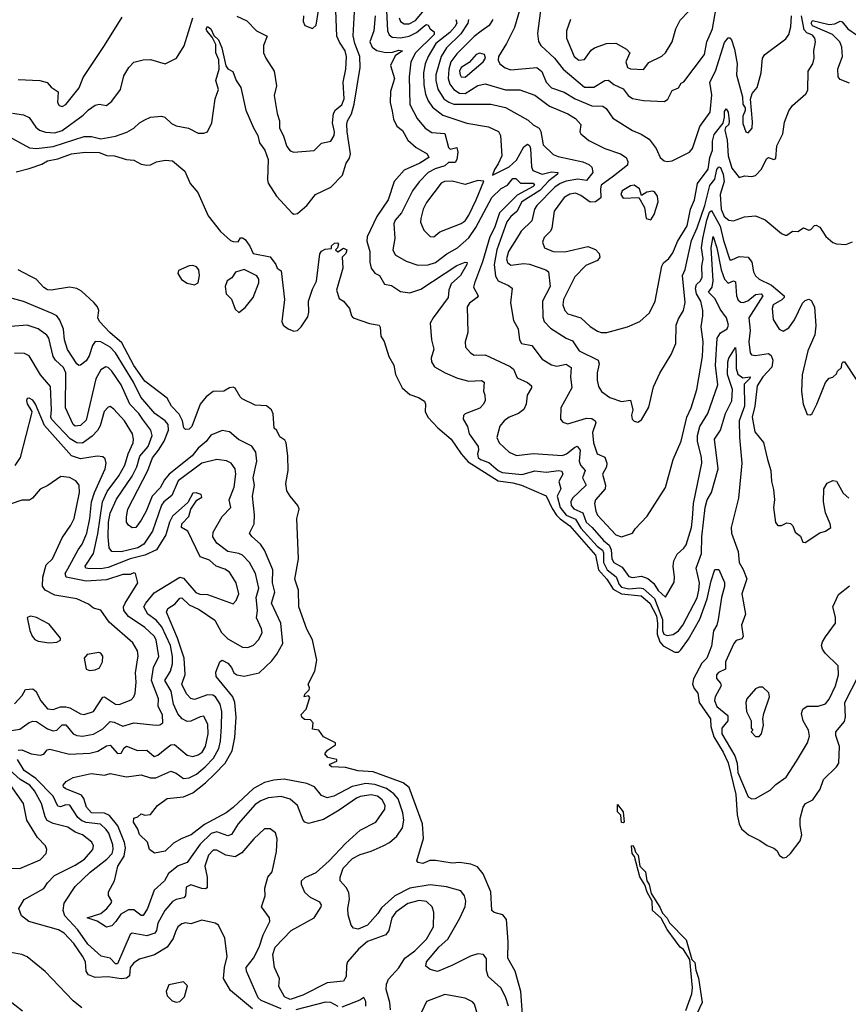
# Model space of a CAD drawing. Extents: x 1268547 to 1425625, y 515768 to 616754.
# Tile 488 of 507: x 1395134 to 1399639, y 588715 to 594065. Entities that reach past the tile are written whole.
import ezdxf

# ---------------------------------------------------------------- set-up
doc = ezdxf.new("R2010")
doc.units = 0

msp = doc.modelspace()

# ---------------------------------------------------------------- linework, layer by layer
at = {"layer": '0CON10XD'}
for points in [[(1395055, 593440), (1395188, 593368), (1395225, 593364.8), (1395315, 593375.5), (1395485, 593430), (1395525, 593430.3), (1395575, 593417.7), (1395655, 593431.2), (1395716.9, 593453.1), (1395755, 593475.6), (1395786, 593505), (1395815, 593521.4), (1395845, 593534.3), (1395905, 593540), (1395923.3, 593535), (1395959.7, 593499.7), (1395985, 593487.5), (1396052.5, 593475), (1396105, 593448.6), (1396135, 593447.5), (1396154.1, 593455.9), (1396178.1, 593505), (1396197.3, 593635), (1396215.3, 593685), (1396200, 593735), (1396217.7, 593795), (1396217.1, 593847.1), (1396200, 593885), (1396200.1, 593930.1), (1396179.7, 593969.7), (1396151.1, 594005), (1396147.8, 594015), (1396155, 594027.3), (1396173.4, 594015), (1396189.1, 593979.1), (1396214, 593955), (1396232.4, 593912.4), (1396255, 593814), (1396265, 593797.1), (1396293, 593783), (1396310, 593735), (1396336.6, 593696.6), (1396362.8, 593572.8), (1396405, 593477.5), (1396427.9, 593435), (1396437.5, 593395), (1396465.9, 593355.9), (1396484.4, 593305), (1396480.8, 593195), (1396485, 593176.2), (1396530.8, 593105), (1396615, 593013.8), (1396625, 593008.8), (1396645, 593012), (1396695, 593055.7), (1396742, 593115), (1396826.4, 593155), (1396889.5, 593220.5), (1396909, 593285), (1396927.6, 593312.4), (1396933, 593335), (1396914.2, 593455), (1396913.4, 593496.6), (1396917, 593515), (1396937.6, 593552.4), (1396951.6, 593605), (1396985.7, 593805), (1396982.8, 593865), (1396955.9, 593935), (1396947.7, 593977.7), (1396958.4, 594175)], [(1397954.5, 593945.5), (1397967.3, 593925), (1398041.8, 593855), (1398089.6, 593795), (1398205, 593698.4), (1398255, 593698.2), (1398315, 593734), (1398335, 593735.4), (1398365, 593713.1), (1398415, 593688.8), (1398442.3, 593652.3), (1398466, 593636), (1398524.7, 593624.7), (1398639.4, 593620.6), (1398657.3, 593632.7), (1398680.7, 593679.3), (1398716.4, 593693.6), (1398730.7, 593719.3), (1398745, 593727.5), (1398856.5, 593875), (1398869.1, 593945), (1398900.8, 594015), (1398927.6, 594172.4)], [(1396315, 594083.5), (1396368.3, 594058.3), (1396422, 594005), (1396480, 593975), (1396460, 593925), (1396460, 593885), (1396471.9, 593855), (1396517.1, 593785), (1396530, 593705), (1396517.5, 593652.5), (1396533.9, 593555), (1396547.3, 593515), (1396545.6, 593475), (1396566.8, 593436.8), (1396586.1, 593375), (1396605, 593351.8), (1396624.6, 593344.6), (1396735, 593353.8), (1396775, 593394.4), (1396825, 593404.3), (1396843.6, 593435), (1396845.3, 593455), (1396834.7, 593504.7), (1396840.5, 593555), (1396851.1, 593575), (1396885, 593602.1), (1396897.6, 593635), (1396893.1, 593725), (1396907.2, 593795), (1396910.4, 593865), (1396903.8, 593895), (1396872.5, 593942.5), (1396859, 593975), (1396852.6, 594115)], [(1396677.1, 594085), (1396676, 594055), (1396685, 594033.3), (1396725, 594017.5), (1396745.9, 594034.1), (1396759.1, 594115)], [(1397128.2, 594115), (1397134, 594004), (1397142.1, 593982.1), (1397158.8, 593968.8), (1397205, 593966.2), (1397250.8, 593975), (1397290.6, 593995), (1397336.1, 594033.9), (1397345, 594039.2), (1397354.1, 594034.1), (1397365.8, 594015.8), (1397388, 593998), (1397388, 593985), (1397285.6, 593885), (1397260.9, 593835), (1397250.6, 593755), (1397254.7, 593604.7), (1397295, 593527.8), (1397338.5, 593475), (1397375, 593451.4), (1397445.7, 593445.7), (1397465, 593370), (1397475, 593360.3), (1397510.9, 593370.9), (1397516.6, 593345), (1397510.3, 593305), (1397501.5, 593288.5), (1397465, 593288.6), (1397445, 593270.8), (1397392.7, 593255), (1397355, 593235.2), (1397305, 593183.2), (1397269, 593135), (1397208.9, 593015), (1397176.2, 592975), (1397168.2, 592955), (1397173.9, 592875), (1397162.7, 592815), (1397175, 592786.4), (1397235, 592752), (1397298.5, 592731.5), (1397355, 592732.3), (1397394.8, 592745.2), (1397457.1, 592792.9), (1397515, 592824.8), (1397575, 592878.7), (1397614.6, 592935), (1397701.2, 593098.8), (1397751.8, 593148.2), (1397785.7, 593165), (1397815, 593202.6), (1397831.3, 593201.3), (1397856.1, 593176.1), (1397925.7, 593175.7), (1397932, 593165), (1397925, 593158.5), (1397838.3, 593111.7), (1397741.8, 593015), (1397715.4, 592934.6), (1397690.4, 592885), (1397651, 592749), (1397606.7, 592633.2), (1397601.8, 592611.8), (1397626.5, 592565), (1397621.8, 592555), (1397579.1, 592525), (1397566.7, 592505), (1397570, 592365), (1397555.7, 592315), (1397558.6, 592285), (1397584, 592255), (1397605, 592241.4), (1397665.5, 592244.5), (1397800.8, 592180.8), (1397818.5, 592165), (1397839.2, 592119.2), (1397895, 592092.5), (1397917.1, 592075), (1397917.1, 592065), (1397892.5, 592025), (1397887.9, 591975), (1397874.1, 591945.9), (1397845, 591925.4), (1397794.4, 591905), (1397767.1, 591885), (1397745, 591856.2), (1397728.1, 591795), (1397740, 591765), (1397794.6, 591714.6), (1397835, 591697.3), (1397925, 591707.8), (1398085, 591696.7), (1398106.7, 591705), (1398150, 591740), (1398165, 591747.8), (1398181.4, 591725), (1398176.3, 591665), (1398183.8, 591645), (1398208.4, 591615), (1398193.7, 591575), (1398214.1, 591535), (1398139.1, 591465), (1398130.5, 591445), (1398132.2, 591425), (1398147.3, 591407.3), (1398195.6, 591385.6), (1398213.7, 591333.6), (1398247.3, 591305), (1398307.2, 591235), (1398339.2, 591209.3), (1398349.3, 591185), (1398353.8, 591135), (1398363.5, 591115), (1398410.2, 591090.2), (1398445, 591039.6), (1398465, 591033.2), (1398515, 591041), (1398548.4, 591028.4), (1398581.3, 591001.3), (1398605, 590962.3), (1398645, 590926.7), (1398691.7, 591008.3), (1398694.3, 591035.7), (1398686.2, 591095), (1398690.4, 591125), (1398709.2, 591160.8), (1398745, 591192.5), (1398758, 591212), (1398785.7, 591305), (1398791.6, 591355), (1398797.8, 591435), (1398842, 591655), (1398840.9, 591685), (1398818.8, 591775), (1398820, 591805), (1398832.5, 591855), (1398875.3, 591925), (1398928.9, 592081.1), (1398917, 592185), (1398925.8, 592334.3), (1398945, 592363.5), (1398980.5, 592385), (1398987.1, 592405), (1398977.1, 592445), (1398942.4, 592492.4), (1398915, 592548.8), (1398878.2, 592585), (1398898.1, 592611.9), (1398903.4, 592645), (1398893.8, 592825), (1398903.5, 592886.5), (1398925, 592825.5), (1398948.2, 592705), (1398965, 592655.3), (1398985, 592633.6), (1399015, 592645.2), (1399025, 592640.7), (1399030.6, 592565), (1399040.5, 592540.5), (1399055, 592529), (1399067.4, 592527.4), (1399092.7, 592537.3), (1399135, 592571.2), (1399165, 592575.4), (1399173.5, 592565), (1399098.5, 592445), (1399104.6, 592375), (1399098.1, 592315), (1399105.4, 592255.4), (1399113.1, 592243.1), (1399135, 592240), (1399205, 592250), (1399219.3, 592239.3), (1399228.5, 592215), (1399222.7, 592177.3), (1399175.2, 592125), (1399142.8, 592075), (1399131.1, 591965), (1399115.9, 591905), (1399131.5, 591825), (1399178, 591768), (1399199.4, 591675), (1399217.5, 591615), (1399221.9, 591555), (1399232.2, 591512.2), (1399237.1, 591455), (1399232, 591415), (1399242.3, 591332.3), (1399256.4, 591316.4), (1399275, 591316.7), (1399305, 591331.2), (1399325, 591326.7), (1399336.7, 591315), (1399350.7, 591280.7), (1399378.3, 591258.3), (1399392.5, 591225), (1399405, 591223.3), (1399485, 591276), (1399515, 591286.2), (1399543.8, 591305), (1399540.6, 591325), (1399514.2, 591385), (1399504.8, 591445), (1399506.4, 591515), (1399523.9, 591546.1), (1399555, 591560), (1399575, 591557.5), (1399611.5, 591491.5), (1399641.4, 591465)], [(1397196.2, 594075), (1397204.8, 594054.8), (1397225, 594042.4), (1397252, 594042), (1397285, 594059.8), (1397333.8, 594116.2)], [(1397851.1, 594115), (1397825, 594022.5), (1397781.1, 593935), (1397736.7, 593865), (1397735.4, 593845), (1397743.8, 593825), (1397773.4, 593803.4), (1397805, 593792), (1397945.6, 593805), (1397972.5, 593782.5), (1397995.6, 593725), (1398024.7, 593695), (1398095, 593670.8), (1398154.3, 593634.3), (1398245, 593596.5), (1398305, 593594.5), (1398321.7, 593581.7), (1398359.2, 593529.1), (1398465, 593462.7), (1398512.7, 593442.7), (1398556.9, 593415), (1398594.4, 593365), (1398615.9, 593315.9), (1398638.3, 593298.3), (1398655, 593293.3), (1398681.7, 593298.3), (1398775.5, 593344.5), (1398791.4, 593365), (1398832.1, 593485), (1398888.6, 593561.4), (1398896.7, 593656.7), (1398885.3, 593725), (1398917.5, 593785), (1398965, 593940.8), (1398985.6, 593965.6), (1398995, 593965.6), (1399003.3, 593955), (1399020, 593905), (1399034.1, 593825), (1399030.6, 593765), (1399064.5, 593645), (1399065.9, 593605.9), (1399078.8, 593585), (1399078.8, 593571.2), (1399065, 593540), (1399065, 593500), (1399081.4, 593455), (1399095, 593450), (1399115.6, 593475), (1399118.9, 593508.9), (1399107.9, 593632.1), (1399116, 593664), (1399144.2, 593695.8), (1399165.5, 593775), (1399172, 593855), (1399185, 593876), (1399299.3, 593960.7), (1399315, 593984.4), (1399327.2, 594025), (1399329.5, 594085)], [(1397965.8, 594115), (1397949.6, 593989.6), (1397954.5, 593945.5)], [(1398525, 593794.3), (1398555, 593832), (1398625, 593866.9), (1398644.4, 593885), (1398682.2, 593945), (1398702.2, 594015), (1398725, 594061.2), (1398770.8, 594109.2)], [(1395566.4, 593606.4), (1395605, 593598.6), (1395635, 593621.4), (1395682.2, 593685), (1395700.2, 593759.8), (1395727.5, 593805), (1395755, 593834.3), (1395805, 593847.1), (1395845, 593849.2), (1395925, 593824.2), (1395986.2, 593855), (1396027.6, 593922.4), (1396074.8, 594075)], [(1395595, 593924), (1395690.9, 594079.1)], [(1397066.6, 594085), (1397058.8, 594005), (1397037.2, 593945), (1397049.7, 593915), (1397075, 593896.9), (1397125, 593886.5), (1397161.6, 593888.4), (1397195, 593899.2), (1397215.6, 593895), (1397175, 593868.9), (1397150, 593815), (1397171.7, 593745), (1397150.3, 593675), (1397147.3, 593615), (1397158.3, 593568.3), (1397166.8, 593525), (1397185, 593485.6), (1397215, 593462.2), (1397245, 593409.4), (1397289.6, 593369.6), (1397348.9, 593335), (1397358.1, 593315), (1397310, 593285), (1397223.8, 593246.2), (1397170, 593185), (1397138.1, 593085), (1397075, 592994.7), (1397022.8, 592885), (1397021.2, 592861.2), (1397037.5, 592805), (1397036.9, 592746.9), (1397045.5, 592715), (1397065, 592686.5), (1397090, 592675), (1397117.9, 592627.9), (1397155, 592620), (1397205, 592587.8), (1397255, 592580.8), (1397315, 592600), (1397511.4, 592728.6), (1397555, 592748), (1397566, 592746), (1397565.8, 592735), (1397530, 592675), (1397479.7, 592630.3), (1397467, 592595), (1397463.3, 592555), (1397381.1, 592445), (1397365.4, 592415), (1397372.5, 592325), (1397385.6, 592275), (1397371.9, 592225), (1397373.5, 592205), (1397388.5, 592178.5), (1397447.5, 592145), (1397515, 592116.7), (1397575, 592101.2), (1397644.4, 592104.4), (1397658.6, 592095), (1397656, 592046), (1397663.6, 592023.6), (1397663.8, 591995), (1397656, 591975), (1397635, 591954.5), (1397556.4, 591923.6), (1397546.8, 591913.2), (1397545.6, 591895), (1397568.2, 591855), (1397576.8, 591815), (1397626.8, 591745), (1397629.3, 591725), (1397622.2, 591705), (1397627.2, 591685), (1397638.5, 591675), (1397685, 591659.2), (1397734.7, 591615), (1397757.5, 591605), (1397866.5, 591593.5), (1397935, 591612.7), (1397995.7, 591605.7), (1398065, 591616), (1398081.3, 591611.3), (1398086.6, 591595), (1398064.3, 591555), (1398075.8, 591515), (1398056.8, 591475), (1398072.3, 591415), (1398105, 591372.2), (1398155, 591351.4), (1398185, 591301.1), (1398273.3, 591203.3), (1398302.6, 591182.6), (1398307.9, 591167.9), (1398307.6, 591115), (1398327.9, 591075), (1398376.8, 591036.8), (1398392.4, 590995), (1398405, 590980.9), (1398445, 590971.5), (1398505, 590977.5), (1398523.4, 590973.4), (1398585, 590920.1), (1398629.6, 590805), (1398629.2, 590745), (1398636.2, 590725), (1398655, 590717.9), (1398686.7, 590723.4), (1398715, 590743.2), (1398739, 590775), (1398816.7, 590923.3), (1398827.1, 590965), (1398830.5, 591005), (1398811.3, 591085), (1398841.7, 591165), (1398842.1, 591255), (1398861.1, 591415), (1398872.5, 591455), (1398894.8, 591495), (1398930.7, 591625), (1398911.8, 591785), (1398943.3, 591835), (1398972, 591925), (1399006.6, 591993.4), (1399009.3, 592055), (1398982.8, 592137.2), (1398983.4, 592205), (1398988.8, 592225), (1399025, 592284), (1399029.3, 592239.3), (1399029.1, 592169.1), (1399038, 592138), (1399065, 592118.8), (1399105.5, 592125), (1399103.3, 592115), (1399073.3, 592085), (1399075.1, 591965.1), (1399045.9, 591885), (1399046.9, 591795), (1399059.4, 591655), (1399042.5, 591465), (1399001.6, 591305), (1399004.7, 591275), (1399040, 591175), (1399046.5, 591115), (1399068.1, 591078.1), (1399087.2, 591027.2), (1399060, 590945), (1399079.4, 590835), (1399059.2, 590775), (1399067.4, 590712.6), (1399059.3, 590700.7), (1399028.8, 590691.2), (1399016.5, 590675), (1398971.3, 590575), (1398970.9, 590535), (1398932.5, 590517.5), (1398921.8, 590505), (1398922.7, 590485), (1398945, 590458.9), (1398946.9, 590445), (1398915.9, 590385), (1398911.8, 590365), (1398925, 590332.7), (1398984.8, 590284.8), (1398984.8, 590255), (1398951.7, 590215), (1398950.8, 590185), (1399021.8, 590065), (1399034.9, 590025), (1399038.3, 589975), (1399095, 589841.4), (1399115, 589830.6), (1399135, 589833.1), (1399215, 589878.1), (1399245, 589908.6), (1399300.6, 589949.4), (1399358.2, 590035), (1399417.5, 590135), (1399428.3, 590171.7), (1399423.3, 590205), (1399394.5, 590255), (1399384.5, 590294.5), (1399391.1, 590318.9), (1399415, 590334.3), (1399475, 590334.5), (1399515, 590348.1), (1399535, 590372.5), (1399569.3, 590445), (1399585.3, 590505), (1399583.3, 590553.3), (1399513.5, 590623.5), (1399498.2, 590645), (1399493.6, 590665), (1399498.1, 590685), (1399515, 590712), (1399569.4, 590785), (1399568.5, 590818.5), (1399554.4, 590875), (1399585, 590941.2), (1399645, 590989.2)], [(1397504.5, 594065), (1397509.9, 594045), (1397500.1, 594025), (1397472.2, 593995), (1397397.2, 593935), (1397354.8, 593865), (1397338.9, 593825), (1397330.2, 593775), (1397330.8, 593710.8), (1397340.3, 593660.3), (1397355, 593623.6), (1397379, 593589), (1397433.6, 593545), (1397565, 593502.1), (1397682.7, 593482.7), (1397737.3, 593457.3), (1397747.7, 593435), (1397755.8, 593325), (1397735, 593282.2), (1397715, 593250), (1397705, 593220), (1397795, 593264.8), (1397835, 593301.1), (1397875, 593374.6), (1397895, 593388.8), (1397905, 593381.5), (1397910.4, 593365), (1397916.3, 593265), (1397924.6, 593245), (1397975, 593225.8), (1398025, 593238.1), (1398058.9, 593235), (1398058.2, 593225), (1398011.1, 593188.9), (1397962.6, 593137.4), (1397864.3, 593075), (1397837.3, 593022.7), (1397804.1, 592995), (1397782.9, 592967.1), (1397728.5, 592815), (1397713.4, 592735), (1397721.5, 592671.5), (1397735.4, 592645), (1397790.7, 592620.7), (1397810.8, 592605), (1397803, 592527), (1397819.2, 592430.8), (1397843.5, 592385), (1397850.6, 592325), (1397862, 592305), (1397918, 592295), (1397975, 592220), (1398025, 592189.6), (1398055, 592182.9), (1398105, 592192.5), (1398132.9, 592175), (1398128.7, 592125), (1398135.3, 592065), (1398076.7, 591955), (1398074.3, 591895), (1398087.8, 591877.8), (1398115, 591868.6), (1398215, 591899.3), (1398245, 591897.3), (1398262.9, 591885), (1398265.6, 591875), (1398248.8, 591821.2), (1398254, 591765), (1398273.3, 591705), (1398315, 591686.9), (1398325.7, 591654.3), (1398323.8, 591635), (1398302.8, 591595), (1398318.3, 591535), (1398317.4, 591515), (1398264.6, 591455), (1398259.3, 591435), (1398266.4, 591395), (1398275, 591372.9), (1398375.8, 591265.8), (1398405, 591254.4), (1398465, 591273.8), (1398480.9, 591299.1), (1398545, 591366.2), (1398645, 591523.3), (1398686, 591675), (1398730.4, 591775), (1398761.6, 591905), (1398785.3, 591955), (1398815.8, 592055), (1398846.3, 592233.7), (1398849.8, 592315), (1398839, 592395), (1398848.9, 592455), (1398847.4, 592485), (1398837.5, 592535), (1398814.2, 592574.2), (1398808.6, 592605), (1398813.4, 592626.6), (1398834.6, 592645), (1398843.7, 592665), (1398841.9, 592725), (1398850, 592765), (1398841.1, 592825), (1398848.4, 592875), (1398870.2, 592975), (1398885, 593019.7), (1398895, 593028.2), (1398942.9, 592942.9), (1398960.1, 592865), (1398995, 592760.6), (1399005, 592759.5), (1399045, 592777.5), (1399095, 592774), (1399115, 592747.5), (1399124.3, 592694.3), (1399135, 592673.8), (1399153.8, 592655), (1399221.7, 592621.7), (1399289.4, 592565), (1399289.4, 592555), (1399278.4, 592541.6), (1399230.5, 592515), (1399224.6, 592495), (1399231.1, 592435), (1399262.7, 592382.7), (1399285, 592371.9), (1399315, 592390), (1399345.8, 592434.2), (1399389.5, 592525), (1399405, 592539.4), (1399425, 592545.7), (1399438, 592538), (1399455.3, 592505), (1399461.6, 592401.6), (1399457.9, 592352.1), (1399419, 592265), (1399387.5, 592135), (1399384.4, 592045), (1399394.3, 591975), (1399415, 591920), (1399433, 591917), (1399442.5, 591925), (1399468.8, 591975), (1399515, 592092.5), (1399535, 592117.5), (1399555, 592122.5), (1399575, 592140), (1399580, 592155), (1399602.5, 592175), (1399603.3, 592195), (1399610, 592205), (1399617.5, 592205), (1399686.2, 592105)], [(1397574.4, 594065), (1397571.3, 594045), (1397531.7, 593988.3), (1397455, 593912.3), (1397424.8, 593865), (1397396.8, 593765), (1397395.6, 593734.4), (1397406.8, 593686.8), (1397440, 593635), (1397466.2, 593616.2), (1397495, 593605.5), (1397695, 593605.8), (1397775, 593587.8), (1397897.9, 593517.9), (1397925, 593493.1), (1397958.1, 593475), (1397967.3, 593457.3), (1397979.7, 593385), (1398035, 593332.5), (1398060.8, 593320.8), (1398195, 593292.2), (1398227.9, 593277.9), (1398245, 593262.7), (1398249.3, 593235), (1398215, 593190.8), (1398167.8, 593197.8), (1398105, 593186.9), (1398072.4, 593175), (1398043.1, 593155), (1397944.7, 593055), (1397933, 593035), (1397918.9, 592971.1), (1397860.4, 592915), (1397835.2, 592874.8), (1397792.1, 592805), (1397781.4, 592765), (1397785.6, 592745.6), (1397805, 592730.9), (1397875, 592739.3), (1397905, 592736.6), (1397995, 592706.2), (1398009.4, 592695), (1398018.7, 592615), (1397976.1, 592535), (1397978.7, 592448.7), (1397985.2, 592425.2), (1398019, 592389), (1398105, 592333.8), (1398139.4, 592319.4), (1398176, 592266), (1398279.4, 592215), (1398284.4, 592195), (1398273.6, 592145), (1398273.7, 592106.3), (1398281.7, 592071.7), (1398296.9, 592045), (1398341.9, 592011.9), (1398405, 591990), (1398455, 591997.5), (1398466.7, 591945), (1398460, 591915), (1398463.3, 591895), (1398475, 591882.5), (1398495, 591877.5), (1398515, 591890), (1398555, 591960), (1398580.5, 592069.5), (1398615, 592143.8), (1398675.4, 592244.6), (1398701.1, 592305), (1398703.8, 592405), (1398715, 592439.2), (1398743.6, 592485), (1398751.7, 592528.3), (1398736.8, 592675), (1398752.6, 592707.4), (1398786.5, 592865), (1398816.7, 592933.3), (1398858.7, 593055), (1398886.9, 593163.1), (1398912.7, 593197.3), (1398925, 593250.7), (1398935, 593265.3), (1398945, 593262.2), (1398959.4, 593225), (1398964.1, 593185), (1398942.6, 593115), (1398947.8, 593035), (1398963.2, 592995), (1398989.4, 592975), (1399015, 592972), (1399075, 592993.8), (1399135, 592998.8), (1399186.7, 592976.7), (1399275, 592903.3), (1399295, 592893.3), (1399305, 592893.3), (1399335, 592916.2), (1399365, 592913.3), (1399395, 592933.3), (1399425, 592921.2), (1399435, 592923.8), (1399455, 592946.7), (1399465, 592948.8), (1399485, 592936.7), (1399516.8, 592886.8), (1399555, 592853.3), (1399575, 592846.2), (1399625, 592842.5), (1399662.6, 592857.4)], [(1397707.1, 594065), (1397686.7, 594033.3), (1397642.7, 594002.7), (1397605, 593973.6), (1397511, 593879), (1397478.3, 593835), (1397466.8, 593795), (1397463.4, 593745), (1397472.2, 593715), (1397493.4, 593685), (1397525, 593666), (1397555, 593663.9), (1397625, 593706.7), (1397665, 593716.4), (1397775, 593682.9), (1397853, 593683), (1397935, 593655.4), (1398014, 593594), (1398115, 593552.9), (1398155, 593528.5), (1398185.5, 593495), (1398180, 593455), (1398184, 593445), (1398228.3, 593408.3), (1398314.4, 593365), (1398400.6, 593335), (1398431.1, 593315), (1398441.1, 593295), (1398437.8, 593275), (1398362.9, 593215), (1398296.2, 593165), (1398291.2, 593145), (1398293, 593097), (1398265, 593074.8), (1398235, 593072.9), (1398185, 593109.4), (1398155, 593121.6), (1398125, 593116.8), (1398095, 593099.1), (1398040, 593025), (1398028, 592932), (1398019.6, 592915), (1397985, 592880.5), (1397977.2, 592855), (1397986.5, 592825), (1398034.8, 592804.8), (1398097.1, 592802.9), (1398223, 592833), (1398265, 592815.8), (1398283.8, 592795), (1398288, 592775), (1398275, 592757.1), (1398211.1, 592728.9), (1398152.8, 592667.2), (1398091.4, 592545), (1398086.9, 592515), (1398097.3, 592485), (1398115, 592467.2), (1398184.3, 592444.3), (1398235, 592397.9), (1398275, 592372.5), (1398295, 592365.4), (1398325.4, 592365.4), (1398438.6, 592395), (1398505, 592425.5), (1398558.8, 592471.2), (1398589.7, 592535), (1398624.4, 592725), (1398635, 592744.2), (1398662.6, 592767.4), (1398685, 592797.1), (1398709.8, 592860.2), (1398762.3, 592945), (1398781.2, 593035), (1398803.4, 593085), (1398818.8, 593175), (1398877.1, 593253), (1398886.9, 593315), (1398900, 593355), (1398900, 593405), (1398908.9, 593441.1), (1398958.1, 593501.9), (1398966.6, 593535), (1398966.2, 593565), (1398975, 593580), (1398985, 593562), (1398992, 593515), (1398988.7, 593495), (1398971.4, 593478.6), (1398967.1, 593465), (1398979.9, 593409.9), (1398985.2, 593325), (1399005, 593257.1), (1399045, 593207.5), (1399075, 593216.9), (1399115, 593213.5), (1399135, 593218.5), (1399167.6, 593252.4), (1399195, 593309.2), (1399205, 593315.6), (1399235, 593305.8), (1399245, 593311.2), (1399250.5, 593379.5), (1399283.6, 593445), (1399291.7, 593508.3), (1399315, 593570), (1399335, 593598.8), (1399407.7, 593662.3), (1399418.8, 593681.2), (1399421.5, 593785), (1399445.6, 593825), (1399454.3, 593855), (1399451.4, 593895), (1399460.5, 593945), (1399457.8, 593965), (1399445, 593980.8), (1399413.4, 593993.4), (1399399.1, 594009.1), (1399385.1, 594085.1)], [(1398128.6, 594065), (1398106.9, 594005), (1398106.7, 593965), (1398149.1, 593865), (1398174, 593845), (1398205, 593848.1), (1398241.2, 593898.8), (1398258.3, 593911.7), (1398325, 593934.4), (1398375, 593936.7), (1398433.9, 593903.9), (1398451.4, 593885), (1398430, 593835), (1398438, 593805), (1398455, 593798.1), (1398525, 593794.3)], [(1399645, 593719.5), (1399595, 593739.6), (1399583.8, 593755), (1399581.7, 593798.3), (1399607.1, 593865), (1399603.6, 593915), (1399593.3, 593945), (1399552.6, 593985), (1399445, 594031.2), (1399436.3, 594045), (1399445, 594061.1), (1399535, 594038), (1399565, 594042.5), (1399595, 594056.2), (1399605, 594052.3), (1399635.8, 594015.8), (1399688.8, 593978.8)], [(1395125, 593739.2), (1395243.6, 593733.6), (1395283.6, 593723.6), (1395305, 593698), (1395342.5, 593672.5), (1395338.9, 593615), (1395348.7, 593598.7), (1395365, 593592.2), (1395385, 593603.3), (1395456.5, 593695), (1395478.8, 593751.2), (1395595, 593924)], [(1397555, 593752.1), (1397654.5, 593835), (1397665.7, 593855), (1397660.8, 593875), (1397635, 593883.2), (1397615, 593875.3), (1397577.2, 593832.7), (1397534.2, 593805), (1397525.2, 593785), (1397528.8, 593765), (1397535, 593754.1), (1397555, 593752.1)], [(1395095, 593557.3), (1395155, 593547.3), (1395185, 593532.9), (1395221.5, 593481.5), (1395241.9, 593465), (1395273.5, 593453.5), (1395325, 593449.8), (1395365, 593462.7), (1395478.2, 593545), (1395508.5, 593575), (1395545, 593599.6), (1395566.4, 593606.4)], [(1395115, 593238.6), (1395185, 593256.9), (1395255, 593279.6), (1395285, 593297.4), (1395340.5, 593309.5), (1395415, 593335.8), (1395490, 593345), (1395566.6, 593343.4), (1395607.5, 593327.5), (1395650, 593325), (1395715, 593305.6), (1395755, 593302), (1395795, 593279.2), (1395825, 593274.3), (1395845, 593275.6), (1395877.1, 593292.9), (1395925, 593302.1), (1395965, 593298.1), (1396032.4, 593242.4), (1396060, 593175), (1396102.5, 593125), (1396159.1, 592999.1), (1396225, 592914), (1396280, 592865), (1396295, 592858.8), (1396322.5, 592857.5), (1396335, 592880), (1396345, 592880), (1396359.5, 592869.5), (1396385, 592833.3), (1396402.5, 592795), (1396495.7, 592775.7), (1396526.2, 592735), (1396533.9, 592713.9), (1396555, 592700), (1396574.5, 592545), (1396558.9, 592425), (1396567.1, 592405), (1396594.1, 592384.1), (1396625, 592372.7), (1396643.7, 592376.3), (1396665, 592396), (1396700.3, 592449.7), (1396705.7, 592475), (1396703.8, 592535), (1396725, 592600), (1396746.7, 592643.3), (1396765, 592792.5), (1396775, 592806.7), (1396795, 592817.5), (1396828.3, 592821.7), (1396830, 592835), (1396845, 592850), (1396861.7, 592851.7), (1396867.5, 592845), (1396862.5, 592825), (1396850, 592815), (1396863, 592803), (1396895, 592822.5), (1396912.5, 592815), (1396906.7, 592795), (1396887.5, 592775), (1396890, 592715), (1396855.5, 592595), (1396870.6, 592550.6), (1396895, 592535.8), (1396927.1, 592495), (1396938.1, 592455), (1396947.1, 592445), (1397035, 592413.8), (1397087.5, 592405), (1397094.4, 592394.4), (1397097.3, 592345), (1397115, 592315.7), (1397141.1, 592235), (1397167.2, 592187.2), (1397177.5, 592137.5), (1397212.5, 592065), (1397255, 592028.9), (1397301.7, 592011.7), (1397335, 591991.2), (1397340, 591975), (1397337.9, 591935), (1397352.7, 591905), (1397407.5, 591847.5), (1397480, 591785), (1397533.3, 591705), (1397571.6, 591661.6), (1397735, 591558.7), (1397815, 591548.9), (1397862, 591535), (1397996.8, 591476.8), (1398028.4, 591408.4), (1398052.1, 591372.1), (1398071.7, 591351.7), (1398125.8, 591315), (1398264.8, 591155), (1398280.7, 591075), (1398325.4, 591025), (1398360.1, 590970.1), (1398405, 590945.4), (1398512.9, 590935), (1398559.5, 590895), (1398595.3, 590824.7), (1398601.8, 590785), (1398599.5, 590725), (1398614.5, 590684.5), (1398632.7, 590662.7), (1398695, 590628.9), (1398715, 590628.5), (1398728.9, 590641.1), (1398770.7, 590699.3), (1398832.5, 590807.5), (1398871.5, 590918.5), (1398893.5, 591016.5), (1398912.5, 591077.5), (1398935, 591078), (1398965, 591007.1), (1398966.5, 590985), (1398949.7, 590925), (1398932, 590805), (1398924, 590775), (1398905.8, 590744.2), (1398895, 590660), (1398869.2, 590595), (1398842.5, 590567.5), (1398797.2, 590482.8), (1398792.6, 590455), (1398801.1, 590431.1), (1398821.3, 590405), (1398827.9, 590355), (1398889.7, 590265), (1398891.1, 590225), (1398907.7, 590167.7), (1398959.1, 590085), (1398985, 590026.2), (1399026.7, 589855), (1399034, 589744), (1399044.8, 589694.8), (1399058, 589668), (1399096.2, 589635), (1399158, 589605), (1399197.8, 589577.8), (1399235, 589564), (1399250.3, 589550.3), (1399265, 589522.5), (1399285, 589510), (1399302.5, 589515), (1399325, 589533.8), (1399376.4, 589603.6), (1399386.9, 589635), (1399376.6, 589686.6), (1399378.1, 589725), (1399394.3, 589785.7), (1399407.2, 589805), (1399446.6, 589825), (1399486.8, 589883.2), (1399505, 589935.6), (1399575.2, 590004.8), (1399587.4, 590025), (1399591.7, 590115), (1399571.8, 590175), (1399571.8, 590195), (1399618.5, 590251.5), (1399623.4, 590276.6), (1399620.6, 590355), (1399695, 590500)], [(1397385, 592884.4), (1397418.6, 592911.4), (1397535, 592957.3), (1397555, 592971.8), (1397576.6, 593003.4), (1397616.2, 593085), (1397657.8, 593187.8), (1397625, 593190.8), (1397555, 593168.5), (1397485, 593187.8), (1397444.2, 593185.8), (1397425, 593177.1), (1397345, 593071.1), (1397327.1, 593035), (1397314, 592985), (1397313.6, 592963.6), (1397331.9, 592921.9), (1397365, 592887.1), (1397385, 592884.4)], [(1398565, 592977.5), (1398583.9, 593006.1), (1398605.8, 593074.2), (1398600.8, 593105), (1398585, 593130), (1398575, 593133.8), (1398543, 593127), (1398515, 593110), (1398504, 593145), (1398475, 593165.6), (1398455, 593162.2), (1398409.5, 593135), (1398402.1, 593115), (1398415, 593095.6), (1398499.3, 593099.3), (1398531.4, 593045), (1398540, 592985), (1398565, 592977.5)], [(1396085, 592624.5), (1396104.6, 592635.4), (1396111.8, 592675), (1396108.5, 592705), (1396095, 592722.5), (1396075, 592729.5), (1396055, 592727.9), (1395997.6, 592702.4), (1395992.9, 592685), (1396013.8, 592653.8), (1396045, 592633.8), (1396085, 592624.5)], [(1397880, 588485), (1397859.4, 588785), (1397827.8, 588895), (1397787.8, 588965), (1397790.3, 589055), (1397781.5, 589175), (1397761.5, 589201.5), (1397714.4, 589214.4), (1397700.8, 589225), (1397695.8, 589325.8), (1397654.4, 589424.4), (1397622.5, 589462.5), (1397586.2, 589476.2), (1397525, 589484.6), (1397485, 589482.1), (1397395, 589496.4), (1397364.5, 589495.5), (1397325, 589479.4), (1397300, 589485), (1397293.8, 589495), (1397328.9, 589615), (1397324.7, 589694.7), (1397252.3, 589892.3), (1397218.9, 589918.9), (1397055, 589978.4), (1396975, 589984), (1396905, 590000.7), (1396828.8, 590005), (1396818, 590015), (1396820.6, 590019.4), (1396857.5, 590035), (1396857.5, 590045), (1396810, 590055), (1396792.5, 590075), (1396807.5, 590095), (1396850, 590125), (1396850, 590135), (1396785, 590167.5), (1396760, 590205), (1396725, 590210), (1396730, 590245), (1396715, 590260), (1396683, 590263), (1396667.5, 590275), (1396665, 590290), (1396691.7, 590318.3), (1396711.7, 590381.7), (1396705, 590390), (1396680, 590385), (1396685, 590400), (1396707, 590423), (1396710, 590435), (1396702.5, 590455), (1396738.8, 590525), (1396748.8, 590585), (1396726.2, 590695), (1396695, 590752.5), (1396651.9, 590875), (1396650, 590965), (1396630, 591025), (1396649.2, 591135), (1396641.2, 591355), (1396653.8, 591405), (1396646.2, 591425), (1396603.8, 591475), (1396586.7, 591505), (1396580, 591545), (1396594.4, 591615.6), (1396592.5, 591695), (1396581.9, 591765), (1396575, 591780), (1396547.8, 591797.8), (1396532.3, 591832.3), (1396517.5, 591845), (1396512.6, 591922.6), (1396502.5, 591945), (1396475, 591966.9), (1396415, 591970.8), (1396344.3, 592004.3), (1396331.8, 592015), (1396305, 592062), (1396295, 592067.8), (1396275, 592064.4), (1396243.8, 592046.2), (1396185, 592044.6), (1396147.8, 592015), (1396115.8, 591975), (1396070.6, 591855), (1396055, 591840), (1396035, 591838), (1396026.9, 591846.9), (1396018.7, 591885), (1396001.5, 591921.5), (1395960, 591965), (1395935, 592008.6), (1395815, 592101.1), (1395755, 592186.5), (1395688.8, 592308.8), (1395623.4, 592365), (1395567.5, 592425), (1395558.8, 592445), (1395563.3, 592485), (1395556.7, 592505), (1395537.7, 592527.7), (1395469.5, 592589.5), (1395443.7, 592603.7), (1395405, 592610.5), (1395305, 592594.2), (1395285, 592597.5), (1395265, 592608.8), (1395224.2, 592655), (1395190.8, 592670.8), (1395126.4, 592706.4)], [(1396325, 592473.3), (1396359.7, 592500.3), (1396403.8, 592555), (1396433.3, 592635), (1396434.3, 592655), (1396423.1, 592673.1), (1396355, 592706.7), (1396307.5, 592692.5), (1396287.6, 592662.4), (1396262, 592645), (1396251.4, 592615), (1396256.2, 592575), (1396285, 592546.2), (1396305, 592492.5), (1396325, 592473.3)], [(1397791.4, 588705), (1397775.3, 588755), (1397749.3, 588805), (1397681.1, 588865), (1397672.4, 588897.6), (1397672.7, 588962.7), (1397655, 588985.5), (1397625, 588989.1), (1397585, 588976.4), (1397484.2, 588925), (1397405, 588893.1), (1397365, 588904), (1397342.3, 588922.3), (1397346, 588945), (1397415, 589027.2), (1397462.2, 589067.8), (1397527.6, 589182.4), (1397555, 589246.2), (1397560, 589275), (1397552.7, 589305), (1397532, 589332), (1397455, 589353.9), (1397365, 589363.9), (1397254.8, 589345.2), (1397173.8, 589305), (1397100.3, 589239.7), (1397081.3, 589208.7), (1397025, 589143.9), (1396975, 589123.1), (1396948.3, 589128.3), (1396936.2, 589145), (1396920.5, 589200.5), (1396918.5, 589235), (1396926.6, 589286.6), (1396922.9, 589322.9), (1396909.5, 589349.5), (1396875.6, 589385), (1396877.1, 589405), (1396891.9, 589455), (1396942.6, 589507.4), (1396985, 589529.3), (1397044, 589546), (1397109.4, 589575), (1397145, 589594.6), (1397185, 589628.1), (1397215.6, 589674.4), (1397222.6, 589715), (1397217.6, 589755), (1397191.1, 589831.1), (1397168.8, 589858.8), (1397127.4, 589887.4), (1397065, 589909.5), (1397015.4, 589914.6), (1396941.3, 589898.7), (1396841.1, 589845), (1396805, 589836.6), (1396775, 589848.5), (1396737.2, 589897.2), (1396695.2, 589915.2), (1396571.3, 589938.7), (1396515, 589933.2), (1396465, 589920.6), (1396405, 589888), (1396295, 589784.2), (1396256.2, 589755), (1396138.4, 589691.6), (1396066.4, 589635), (1396015, 589616.2), (1395969.5, 589590.5), (1395925, 589546), (1395866.4, 589536.4), (1395840, 589555), (1395828, 589595), (1395785, 589638.1), (1395776.7, 589666.7), (1395752.1, 589705), (1395754.2, 589725.8), (1395776.1, 589733.9), (1395795, 589750), (1395815, 589742.5), (1395845, 589746.7), (1395883.8, 589795), (1395935, 589833.1), (1396025, 589842.4), (1396075.4, 589864.6), (1396145, 589918.4), (1396192.7, 589965), (1396250.5, 590025), (1396288.4, 590091.6), (1396303.9, 590165), (1396311.6, 590275), (1396302.7, 590355), (1396292.9, 590385), (1396201.5, 590495), (1396200.3, 590519.7), (1396222.9, 590575), (1396235, 590584.4), (1396265, 590568.8), (1396285.8, 590545), (1396298.1, 590515), (1396314.1, 590504.1), (1396355, 590497.5), (1396435, 590515.5), (1396505, 590581.5), (1396532.8, 590617.3), (1396564.7, 590675), (1396552.8, 590785), (1396503.2, 590895), (1396520.4, 590955), (1396508.7, 591005), (1396510.6, 591075), (1396465, 591182.9), (1396442.7, 591215), (1396395.9, 591255.9), (1396383.9, 591275), (1396408.2, 591325), (1396411.2, 591375), (1396399.7, 591475), (1396411.1, 591535), (1396402.9, 591575), (1396423.8, 591665), (1396417.3, 591715), (1396396.6, 591746.6), (1396324, 591784), (1396274.6, 591824.6), (1396235, 591832.5), (1396172.8, 591807.2), (1396148.1, 591771.9), (1396105, 591735.8), (1396072, 591695), (1395946.7, 591595), (1395920.4, 591565), (1395898.5, 591521.5), (1395854.1, 591475.9), (1395822, 591395), (1395795, 591344.5), (1395765, 591305.7), (1395745, 591304), (1395725, 591318), (1395715, 591333.8), (1395714, 591364), (1395722.5, 591405), (1395829.7, 591615), (1395855.5, 591684.5), (1395889.4, 591725), (1395920.2, 591775), (1395942.2, 591835), (1395940.5, 591865), (1395924.5, 591884.5), (1395868.6, 591925), (1395792.9, 592012.9), (1395752.7, 592095), (1395653.9, 592255), (1395625, 592285.2), (1395575, 592313.7), (1395545, 592315.3), (1395529.2, 592295), (1395510.9, 592239.1), (1395495, 592211.5), (1395465, 592187.1), (1395455, 592185.8), (1395445, 592194.3), (1395392.9, 592272.9), (1395377.5, 592325), (1395372.3, 592382.3), (1395352.7, 592432.7), (1395335.4, 592455), (1395311.1, 592468.9), (1395155, 592532.8), (1395095, 592549.7)], [(1397127.4, 588825), (1397139.5, 588850.5), (1397195, 588912.2), (1397228, 588965), (1397281.9, 589005), (1397345, 589068.7), (1397384, 589135), (1397385.4, 589215), (1397376.2, 589245), (1397345, 589272.5), (1397305, 589278.5), (1397245, 589262.7), (1397179.7, 589215), (1397158, 589185), (1397140.6, 589115), (1397125, 589092.3), (1397024.1, 589055.9), (1396976.1, 589015), (1396916.9, 588945), (1396910.8, 588925), (1396908.9, 588865), (1396895, 588840), (1396805, 588831.8), (1396672.7, 588765), (1396605, 588741.6), (1396573.1, 588755), (1396542.3, 588812.3), (1396546, 588855), (1396520, 588915), (1396510.4, 588985), (1396522, 589025), (1396610, 589115), (1396735.2, 589184.8), (1396773.5, 589245), (1396774.4, 589255), (1396765, 589270), (1396715, 589294.4), (1396685, 589323.1), (1396665.6, 589365), (1396665.8, 589385), (1396686.3, 589403.7), (1396745, 589431.5), (1396816.6, 589493.4), (1396905, 589588.5), (1396985, 589660.5), (1397070, 589705), (1397120, 589775), (1397121.2, 589795), (1397105, 589826.4), (1397079.6, 589845), (1397045, 589852.9), (1396985.8, 589844.2), (1396965.4, 589835.4), (1396871.1, 589768.9), (1396785, 589718.7), (1396705, 589697.1), (1396685, 589704.2), (1396675.6, 589715.6), (1396645, 589795.7), (1396605, 589829.1), (1396555, 589843.5), (1396485, 589835.9), (1396445, 589821.2), (1396415, 589800.5), (1396321.2, 589695), (1396285, 589637.7), (1396265, 589630.6), (1396205, 589652), (1396175, 589643.5), (1396115, 589584.8), (1396044.7, 589485.3), (1395995, 589467.8), (1395942.5, 589425), (1395921.2, 589385), (1395865.7, 589335), (1395828.6, 589235), (1395805, 589197.5), (1395795, 589197.3), (1395755, 589228.3), (1395725, 589228.7), (1395683.7, 589205), (1395656, 589164), (1395635, 589141.1), (1395605, 589134.5), (1395555, 589166), (1395501.2, 589185), (1395575, 589208.2), (1395607.4, 589235), (1395631.5, 589265), (1395634.4, 589275), (1395616.5, 589306.5), (1395616.5, 589325), (1395650, 589385), (1395668.1, 589465), (1395701, 589519), (1395709.3, 589565), (1395704.3, 589594.3), (1395666.7, 589685), (1395621.5, 589741.5), (1395595, 589753.2), (1395524.5, 589755), (1395496.5, 589785), (1395482.8, 589832.8), (1395470.5, 589850.5), (1395385, 589885.5), (1395372.2, 589895), (1395369.4, 589905), (1395385.7, 589925), (1395425, 589946.4), (1395521.9, 589968.1), (1395595, 589960.4), (1395625, 589969.1), (1395715, 589950), (1395795, 589960.9), (1395845, 589945.2), (1395874.8, 589945.2), (1395955, 589980.8), (1395985, 589970.8), (1396025, 589941.8), (1396055, 589944.8), (1396094.6, 589965.4), (1396141.8, 590005), (1396187, 590053), (1396215.9, 590105), (1396225.2, 590144.8), (1396231.1, 590225), (1396232.9, 590305), (1396223.8, 590345), (1396198.2, 590385), (1396184.4, 590394.4), (1396155, 590395.6), (1396085, 590370.3), (1396065, 590375.5), (1396041.6, 590401.6), (1396015.8, 590455), (1396032.7, 590507.3), (1396028.8, 590595), (1395992.4, 590705), (1395932.4, 590845), (1395938.9, 590865), (1395979.2, 590890.8), (1396005, 590920.6), (1396015, 590923.5), (1396056.1, 590886.1), (1396109.3, 590859.3), (1396195, 590801.4), (1396230.4, 590735), (1396265, 590700.7), (1396345, 590655.5), (1396375, 590652.7), (1396405, 590665.5), (1396433.5, 590696.5), (1396451.8, 590735), (1396449.3, 590755), (1396422.2, 590815), (1396426.5, 590855), (1396419.4, 590925), (1396434.1, 590975), (1396416.2, 591056.2), (1396383.1, 591115), (1396345.2, 591155.2), (1396325, 591164.7), (1396265.8, 591175.8), (1396205, 591220), (1396183.8, 591255), (1396185, 591280), (1396235.4, 591365), (1396282.5, 591415), (1396272.6, 591455), (1396299.4, 591525), (1396308.6, 591595), (1396304.6, 591625), (1396282.9, 591655), (1396258.3, 591668.3), (1396205.8, 591675.8), (1396124.8, 591655.2), (1395995, 591558.4), (1395961.3, 591478.7), (1395918.1, 591445), (1395905, 591427.5), (1395856.5, 591285), (1395808.9, 591215), (1395775.4, 591195), (1395685, 591173.3), (1395635, 591175.3), (1395620.2, 591195), (1395615.2, 591255.2), (1395616.9, 591335), (1395625.9, 591384.1), (1395660.5, 591459.5), (1395746, 591584), (1395770, 591635), (1395787.8, 591692.2), (1395831.7, 591745), (1395853.3, 591805), (1395847.1, 591835), (1395803, 591893), (1395780.9, 591925), (1395732.1, 591975), (1395685, 592080.8), (1395635, 592154.6), (1395615, 592174.7), (1395602.2, 592177.8), (1395575, 592162.5), (1395547, 592113), (1395495, 591888.1), (1395465, 591859.2), (1395435, 591855.7), (1395424.5, 591865), (1395382.7, 591955), (1395385, 592145.6), (1395371.4, 592175), (1395329.4, 592215), (1395316.7, 592235), (1395292, 592335), (1395281, 592351), (1395235.2, 592385.2), (1395175, 592404.2), (1395085, 592398.2)], [(1395126.2, 590095), (1395145, 590097.7), (1395196, 590076), (1395245, 590067.9), (1395265, 590073.3), (1395282.6, 590097.4), (1395298.5, 590101.5), (1395405, 590074.6), (1395515, 590080), (1395559.4, 590090.6), (1395605, 590118.4), (1395625, 590122.1), (1395665, 590076.9), (1395685, 590078.9), (1395702.5, 590107.5), (1395715, 590116.6), (1395775, 590093.5), (1395825.2, 590095.2), (1395865, 590061.5), (1395885, 590069.3), (1395925, 590101.8), (1395955, 590123.8), (1395975, 590127.1), (1396045, 590069.1), (1396075, 590060.3), (1396105, 590070), (1396125.8, 590085), (1396144.2, 590115.8), (1396157.9, 590185), (1396157.6, 590235), (1396135, 590280), (1396115, 590277.6), (1396065, 590253.4), (1396045, 590251.9), (1396016.7, 590265), (1395993.9, 590293.9), (1395970.1, 590345), (1395957, 590417), (1395922.4, 590475), (1395953.3, 590525), (1395963.9, 590565), (1395965.2, 590605), (1395953.9, 590665), (1395906.8, 590765), (1395875, 590801.3), (1395831.4, 590835), (1395808.9, 590875), (1395818.8, 590895), (1395865, 590949.7), (1396005, 591036.5), (1396025, 591030.5), (1396092.4, 590952.4), (1396113.2, 590943.2), (1396155, 590940.8), (1396295, 590891.4), (1396311.5, 590908.5), (1396324.7, 590945), (1396310.3, 591005), (1396275, 591062.5), (1396249.7, 591079.7), (1396202.5, 591095), (1396165, 591127.3), (1396115.6, 591145.6), (1396047.9, 591285), (1396014.2, 591305), (1396015.6, 591325), (1396053.3, 591365), (1396064.2, 591405.8), (1396096.7, 591453.3), (1396125, 591470), (1396120, 591485), (1396093, 591493), (1396075, 591491.2), (1396048.9, 591441.1), (1395965, 591366.7), (1395948.2, 591335), (1395929.2, 591265), (1395877.2, 591185), (1395815, 591155.4), (1395735, 591134.6), (1395675, 591111.3), (1395615, 591088), (1395575, 591080.2), (1395505, 591081.9), (1395493.3, 591085), (1395489.7, 591095), (1395535.2, 591165), (1395559, 591271), (1395583.3, 591445), (1395609, 591501), (1395673, 591587), (1395706, 591645), (1395724.2, 591705.8), (1395751, 591765), (1395753.3, 591785), (1395746.3, 591815), (1395702.9, 591885), (1395645, 591948.9), (1395625, 591963.1), (1395615, 591960), (1395592.5, 591935), (1395571.3, 591858.7), (1395556.6, 591833.4), (1395527.8, 591802.2), (1395475, 591763.4), (1395445, 591765.5), (1395407.4, 591787.4), (1395308.3, 591891.7), (1395303, 591905), (1395307.6, 591945), (1395302.1, 592072.1), (1395246.5, 592135), (1395185, 592237.8), (1395160.4, 592250.4), (1395105, 592252.1)], [(1395065, 590198.8), (1395135, 590209.2), (1395185, 590246.5), (1395205, 590253.8), (1395225, 590250.8), (1395285, 590212.2), (1395315, 590200.7), (1395335, 590203.7), (1395365, 590232.8), (1395385, 590233.6), (1395425.2, 590185.2), (1395445, 590175.3), (1395475, 590171), (1395535, 590182.3), (1395585, 590210.8), (1395625, 590250.8), (1395647.5, 590247.5), (1395695, 590225.3), (1395755, 590243.8), (1395875, 590230.9), (1395896.7, 590233.3), (1395912.2, 590245), (1395910.3, 590285), (1395886.9, 590335), (1395888.9, 590375), (1395850, 590475), (1395862, 590545), (1395891, 590605), (1395875.2, 590695.2), (1395864.7, 590715), (1395815, 590762.5), (1395725, 590821.9), (1395699.3, 590855), (1395698.2, 590875), (1395706.5, 590895), (1395776.9, 591005), (1395763.3, 591055), (1395755, 591058.6), (1395735, 591050), (1395695, 591049.3), (1395605, 591021.5), (1395495.9, 591014.1), (1395386.4, 591035), (1395380.5, 591055), (1395395, 591081.5), (1395451.1, 591185), (1395473.8, 591215), (1395499.8, 591275), (1395515.9, 591354.1), (1395524.4, 591445.6), (1395540.2, 591495), (1395598.1, 591625), (1395603.6, 591655), (1395597.9, 591677.9), (1395585, 591689.4), (1395555, 591693.1), (1395465, 591677.9), (1395415, 591695.3), (1395269, 591859), (1395220, 591975), (1395205, 591997.5), (1395185, 592008.6), (1395174.4, 592005.6), (1395170.6, 591995), (1395175, 591976.7), (1395200, 591935), (1395198, 591925), (1395136.1, 591685), (1395107, 591643)], [(1395105, 590347.3), (1395146.7, 590393.3), (1395165.3, 590424.7), (1395205, 590429.5), (1395224.1, 590414.1), (1395246.9, 590365), (1395285, 590320.7), (1395315, 590316.8), (1395355, 590331.1), (1395385, 590331), (1395406.4, 590326.4), (1395465, 590293.5), (1395485, 590288.5), (1395535.2, 590304.8), (1395585, 590382.7), (1395595, 590384.6), (1395655, 590345.2), (1395675, 590343.3), (1395740.3, 590369.7), (1395754.6, 590385), (1395761.6, 590405), (1395767.3, 590465), (1395762.6, 590515), (1395778.1, 590608.1), (1395773.9, 590635), (1395749.5, 590679.5), (1395620.7, 590790.7), (1395575, 590857.1), (1395535, 590867.1), (1395508.1, 590888.1), (1395445, 590918.2), (1395325, 590937.5), (1395273.1, 590965), (1395257.4, 590987.4), (1395259.3, 591035), (1395277.4, 591102.6), (1395311.5, 591135), (1395365, 591249.2), (1395412.6, 591317.4), (1395430, 591355), (1395458.8, 591495), (1395456.4, 591535), (1395438.6, 591558.6), (1395405, 591577.5), (1395357.5, 591582.5), (1395287, 591533), (1395245, 591513.1), (1395203.5, 591465), (1395186.5, 591453.5), (1395145, 591453.8), (1395035, 591415.4)], [(1395295, 590679.2), (1395335, 590682.5), (1395355, 590692.5), (1395356.2, 590705), (1395295, 590779.4), (1395225, 590817.1), (1395195, 590823.3), (1395173.6, 590816.4), (1395188.8, 590745), (1395201.2, 590715), (1395217, 590697), (1395235, 590687.5), (1395295, 590679.2)], [(1395515, 590528.8), (1395545, 590532.5), (1395567, 590543), (1395584, 590575), (1395585.8, 590605.8), (1395575, 590623.3), (1395565, 590626.2), (1395500, 590615), (1395483.8, 590595), (1395496.1, 590536.1), (1395515, 590528.8)], [(1399155, 590170), (1399167.5, 590185), (1399178.3, 590231.7), (1399174, 590265), (1399178.9, 590295), (1399211.4, 590385), (1399207.1, 590407.1), (1399175, 590438.8), (1399155, 590438), (1399135, 590428), (1399088, 590375), (1399081.4, 590355), (1399085.6, 590305), (1399110, 590255), (1399110, 590215), (1399120, 590205), (1399110, 590195), (1399135, 590170), (1399155, 590170)], [(1396555, 588689.6), (1396446.3, 588736.3), (1396430.4, 588750.4), (1396366.5, 588895), (1396364.7, 588915), (1396404.2, 588965), (1396435.8, 589025), (1396456.9, 589093.1), (1396494.2, 589165), (1396491.2, 589185), (1396448.8, 589245), (1396468, 589305), (1396465.8, 589345), (1396483.8, 589405), (1396506, 589435), (1396529.5, 589545), (1396534.6, 589614.6), (1396525, 589646.2), (1396495, 589668.8), (1396465, 589668), (1396406.5, 589613.5), (1396341.8, 589538.2), (1396305, 589516), (1396255, 589525.8), (1396205, 589553.1), (1396185, 589551.8), (1396160.8, 589525), (1396140, 589465), (1396153.9, 589405), (1396152.5, 589347.5), (1396145, 589342.3), (1396125, 589343.3), (1396065, 589363.9), (1396039.5, 589350.5), (1396034.7, 589305), (1396027, 589293), (1395985, 589284.3), (1395965, 589273.7), (1395922.8, 589225), (1395884.1, 589155.9), (1395876.8, 589115), (1395868.5, 589101.5), (1395825, 589087.6), (1395745, 589100.5), (1395735, 589094.4), (1395665, 588934.5), (1395655, 588934.6), (1395626.2, 588966.2), (1395577, 588977), (1395505, 589041.1), (1395449.7, 589119.7), (1395379.2, 589195), (1395369.5, 589225), (1395375.8, 589265), (1395434.7, 589355.3), (1395516.8, 589433.2), (1395607.4, 589502.6), (1395636.2, 589535), (1395642.8, 589555), (1395640.6, 589580.6), (1395618.4, 589645), (1395604.1, 589664.1), (1395572.8, 589692.8), (1395495, 589702.1), (1395471.5, 589711.5), (1395450.5, 589730.5), (1395406.5, 589796.5), (1395385, 589798.1), (1395355, 589787.6), (1395340.8, 589790.8), (1395315.4, 589845.4), (1395222, 589942), (1395157.5, 589985), (1395121.6, 590045)], [(1396400.3, 588690.3), (1396280.5, 588790.5), (1396241.8, 588855), (1396246.9, 588915), (1396261.5, 588975), (1396248.9, 589075), (1396215, 589144), (1396195.8, 589155.8), (1396125, 589172.5), (1396065, 589152.5), (1396035, 589156.7), (1396015, 589152.2), (1395994.2, 589135.8), (1395981.8, 589108.2), (1395967.9, 589072.1), (1395935.2, 589024.8), (1395866.7, 588983.3), (1395785, 588960.3), (1395755, 588939.2), (1395733.7, 588915), (1395731.3, 588868.7), (1395715, 588856.7), (1395685, 588853.3), (1395615, 588863.9), (1395545, 588860.8), (1395508.1, 588875), (1395494.7, 588894.7), (1395491, 588945), (1395475, 588976.8), (1395427.8, 589045), (1395375, 589101.3), (1395345, 589120), (1395184.4, 589165), (1395143.5, 589195), (1395130, 589235), (1395158, 589285), (1395265, 589344.7), (1395285, 589375.4), (1395323.2, 589415), (1395435, 589470.8), (1395486.6, 589503.4), (1395531.8, 589555), (1395534.6, 589575), (1395526.5, 589595), (1395475, 589635.7), (1395435, 589650.3), (1395395, 589677.5), (1395315, 589697.9), (1395283.5, 589713.5), (1395272.8, 589732.8), (1395253.2, 589805), (1395214.8, 589875), (1395188.3, 589905), (1395136, 589936), (1395060.5, 590005)], [(1395082.5, 589455), (1395135, 589452.5), (1395245, 589500.6), (1395276.9, 589535), (1395281.9, 589555), (1395274.3, 589575), (1395231, 589621), (1395173.3, 589715), (1395155, 589805.7), (1395085, 589903.2)], [(1398415, 589700), (1398405, 589703.3), (1398403, 589743), (1398385, 589760), (1398385, 589800), (1398415, 589760), (1398420, 589705), (1398415, 589700)], [(1398755, 588680.6), (1398788.1, 588771.9), (1398791.7, 588805), (1398778.1, 588958.1), (1398743.1, 589013.1), (1398724.4, 589025), (1398699.6, 589059.6), (1398655, 589122), (1398622.4, 589182.4), (1398574.2, 589225), (1398572, 589275), (1398545, 589323.8), (1398533.3, 589363.3), (1398505, 589407.5), (1398477, 589517), (1398464.3, 589535), (1398460, 589575), (1398465, 589577.5), (1398475, 589566.7), (1398481.2, 589541.2), (1398495.6, 589525), (1398505.8, 589465.8), (1398535.7, 589435), (1398543.3, 589385), (1398556.9, 589365), (1398567.5, 589317.5), (1398615, 589243.3), (1398629.5, 589209.5), (1398655, 589182), (1398667.6, 589157.6), (1398757.7, 589065), (1398788.7, 588958.7), (1398805, 588942), (1398809.5, 588899.5), (1398825, 588856.7), (1398844.4, 588725), (1398802.2, 588635)], [(1395472.5, 588695), (1395424.1, 588734.1), (1395272.1, 588892.1), (1395175, 588972.2), (1395145, 588985.7), (1395085.7, 588995.7), (1395035, 589012.9), (1394995, 589008.6), (1394957.5, 588965), (1394942, 588915), (1394976, 588835), (1394991.2, 588815), (1395031.1, 588791.1), (1395066.2, 588745), (1395149.3, 588679.3)], [(1395985, 588725.7), (1396005, 588730), (1396029.2, 588755), (1396045.7, 588815.7), (1396025, 588836.2), (1395945, 588821.2), (1395930, 588785), (1395935, 588761.2), (1395962.8, 588732.8), (1395985, 588725.7)], [(1397150, 588685), (1397146.8, 588725), (1397126, 588795), (1397127.4, 588825)], [(1397638.5, 588605), (1397606.4, 588715), (1397595, 588727.5), (1397555, 588747.5), (1397445, 588767.8), (1397345, 588730.4), (1397318.8, 588671.2)], [(1396865, 588702.1), (1396825, 588724.6), (1396795.9, 588725.9), (1396635.1, 588684.9)], [(1397015.4, 588705.4), (1397015, 588730), (1397005, 588752.5), (1396983.6, 588736.4), (1396885, 588699.6)]]:
    msp.add_lwpolyline(points, dxfattribs=at)

doc.saveas('drawing.dxf')
